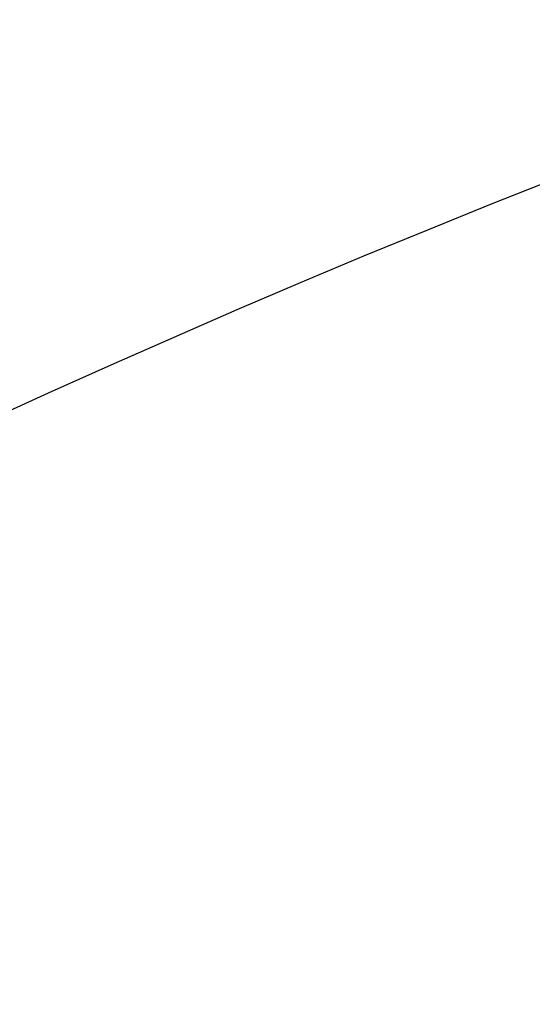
# Model space of a CAD drawing. Header units: millimetres. Extents: x 0 to 297, y 0 to 210.
# Tile 306 of 405: x 240.279 to 240.414, y 157.499 to 157.757. Entities that reach past the tile are written whole.
import ezdxf

# ---------------------------------------------------------------- set-up
doc = ezdxf.new("R2010")
doc.units = ezdxf.units.MM
doc.header["$LTSCALE"] = 16.335
doc.layers.get('0').update_dxf_attribs({"linetype": 'CONTINUOUS'})
doc.layers.add('AXES_REF', color=7, linetype='CONTINUOUS')

msp = doc.modelspace()

# ---------------------------------------------------------------- linework, layer by layer
at = {"color": 7, "linetype": 'Continuous'}
for radius in [4.8479140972, 4.8475, 4.8164570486]:
    msp.add_circle((241.5069109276, 154.9564782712), radius, dxfattribs=at)
msp.add_arc((241.5069109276, 154.9564782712), 4.8, 278.2771290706, 261.7228709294, dxfattribs=at)
at = {"layer": 'AXES_REF', "color": 9, "linetype": 'Continuous'}
msp.add_circle((241.5069109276, 154.9564782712), 2.9642884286, dxfattribs=at)
at = {"layer": 'AXES_REF', "color": 7, "linetype": 'Continuous'}
msp.add_arc((241.5069109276, 154.9564782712), 4.91, 113.0826119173, 66.9173880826, dxfattribs=at)
at = {"layer": 'AXES_REF', "color": 9, "linetype": 'Continuous'}
msp.add_arc((241.5069109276, 154.9564782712), 4.4222561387, 94.4118118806, 85.5881881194, dxfattribs=at)

doc.saveas('drawing.dxf')
